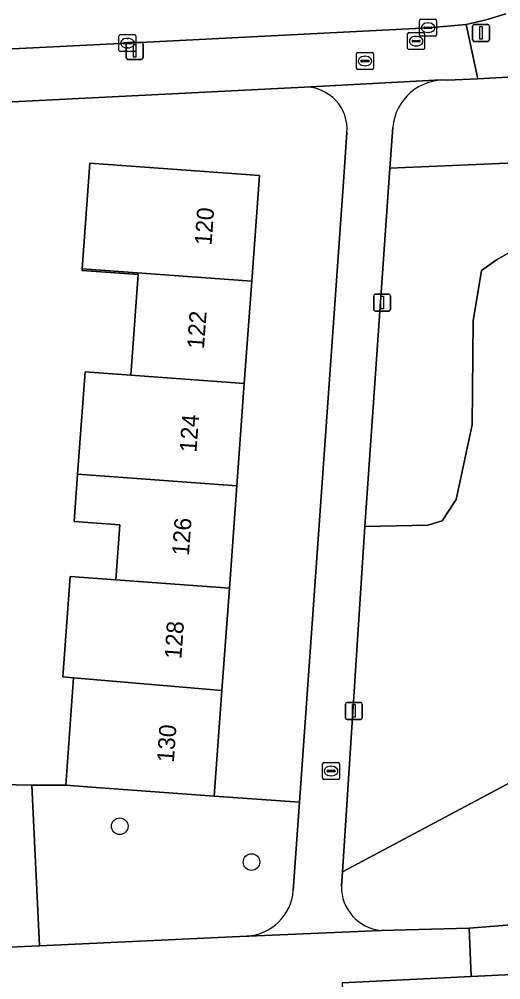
# Model space of a CAD drawing. Extents: x 161084 to 161928, y 385354 to 386522.
# Drawn here: x 161518.6 to 161547, y 386258.7 to 386315.4 of the extents above; entities that cross this region are included whole.
import ezdxf

# ---------------------------------------------------------------- set-up
doc = ezdxf.new("R2010")
doc.units = 0
for name, color, linetype in [('IMGEO_Boom', 7, 'Continuous'), ('IMGEO_Brandkraan', 7, 'Continuous'), ('IMGEO_Erf', 7, 'Continuous'), ('IMGEO_Fietspad_gesloten', 7, 'Continuous'), ('IMGEO_Groenvoorziening', 7, 'Continuous'), ('IMGEO_Kolk', 7, 'Continuous'), ('IMGEO_Lichtmast', 7, 'Continuous'), ('IMGEO_Pand', 7, 'Continuous'), ('IMGEO_Pand_nummerreeks', 7, 'Continuous'), ('IMGEO_Rioolput', 7, 'Continuous'), ('IMGEO_Voetpad_open', 7, 'Continuous')]:
    doc.layers.add(name, color=color, linetype=linetype)

msp = doc.modelspace()

# ---------------------------------------------------------------- linework, layer by layer
at = {"layer": 'IMGEO_Boom'}
for centre in [(161524.56, 386267.793), (161532.326, 386265.683)]:
    msp.add_circle(centre, 0.489, dxfattribs=at)
at = {"layer": 'IMGEO_Brandkraan'}
for p, q in [((161538.516, 386312.473), (161538.516, 386313.325)), ((161538.591, 386313.399), (161539.443, 386313.399)), ((161539.004, 386313.179), (161539.029, 386313.179)), ((161539.517, 386313.325), (161539.517, 386312.473)), ((161538.775, 386312.893), (161538.775, 386312.905)), ((161539.213, 386312.856), (161538.815, 386312.856)), ((161538.818, 386312.942), (161539.216, 386312.942)), ((161539.027, 386312.619), (161539.002, 386312.619)), ((161539.259, 386312.905), (161539.259, 386312.893)), ((161539.443, 386312.399), (161538.591, 386312.399)), ((161536.519, 386270.624), (161536.519, 386271.476)), ((161536.594, 386271.55), (161537.446, 386271.55)), ((161537.007, 386271.33), (161537.032, 386271.33)), ((161537.52, 386271.476), (161537.52, 386270.624)), ((161536.778, 386271.044), (161536.778, 386271.056)), ((161537.216, 386271.007), (161536.818, 386271.007)), ((161536.821, 386271.093), (161537.219, 386271.093)), ((161537.03, 386270.77), (161537.005, 386270.77)), ((161537.262, 386271.056), (161537.262, 386271.044)), ((161537.446, 386270.55), (161536.594, 386270.55))]:
    msp.add_line(p, q, dxfattribs=at)
for points in [[(161538.516, 386312.473), (161538.516, 386313.325)], [(161538.591, 386313.399), (161539.443, 386313.399)], [(161539.517, 386313.325), (161539.517, 386312.473)], [(161539.443, 386312.399), (161538.591, 386312.399)], [(161536.519, 386270.624), (161536.519, 386271.476)], [(161536.594, 386271.55), (161537.446, 386271.55)], [(161537.52, 386271.476), (161537.52, 386270.624)], [(161537.446, 386270.55), (161536.594, 386270.55)]]:
    msp.add_lwpolyline(points, dxfattribs=at)
for centre, radius, start, end in [((161538.593, 386313.323), 0.0765, 91.552, 178.448), ((161538.593, 386313.323), 0.0765, 91.552, 178.448), ((161539.441, 386313.323), 0.0765, 1.552, 88.448), ((161539.441, 386313.323), 0.0765, 1.552, 88.448), ((161538.815, 386312.902), 0.0403, 85.8775, 175.7526), ((161538.812, 386312.892), 0.0366, 178.938, 274.7102), ((161539.216, 386312.899), 0.043, 264.8664, 352.4533), ((161539.22, 386312.904), 0.0386, 1.7309, 96.639), ((161538.593, 386312.475), 0.0765, 181.552, 268.448), ((161538.593, 386312.475), 0.0765, 181.552, 268.448), ((161539.441, 386312.475), 0.0765, 271.552, 358.448), ((161539.441, 386312.475), 0.0765, 271.552, 358.448), ((161536.596, 386271.474), 0.0765, 91.552, 178.448), ((161536.596, 386271.474), 0.0765, 91.552, 178.448), ((161537.444, 386271.474), 0.0765, 1.552, 88.448), ((161537.444, 386271.474), 0.0765, 1.552, 88.448), ((161536.818, 386271.053), 0.0403, 85.8775, 175.7526), ((161536.815, 386271.043), 0.0366, 178.938, 274.7102), ((161537.219, 386271.05), 0.043, 264.8664, 352.4533), ((161537.223, 386271.055), 0.0386, 1.7309, 96.639), ((161536.596, 386270.626), 0.0765, 181.552, 268.448), ((161536.596, 386270.626), 0.0765, 181.552, 268.448), ((161537.444, 386270.626), 0.0765, 271.552, 358.448), ((161537.444, 386270.626), 0.0765, 271.552, 358.448)]:
    msp.add_arc(centre, radius, start, end, dxfattribs=at)
for centre, major_axis, ratio, start_param, end_param in [((161539.003, 386312.899), (-0.387, 0.002), 0.722429, 4.712389, 7.853982), ((161539.028, 386312.899), (-0.39, 0.002), 0.717154, 1.570796, 4.712389), ((161537.006, 386271.05), (-0.387, 0.002), 0.722429, 4.712389, 7.853982), ((161537.031, 386271.05), (-0.39, 0.002), 0.717154, 1.570796, 4.712389)]:
    msp.add_ellipse(centre, major_axis=major_axis, ratio=ratio, start_param=start_param, end_param=end_param, dxfattribs=at)
at = {"layer": 'IMGEO_Erf'}
for points in [[(161535.457, 386311.362), (161510.802, 386310.123)], [(161525.639, 386300.313), (161522.343, 386300.554), (161522.351, 386300.661), (161522.803, 386306.877), (161527.124, 386306.562), (161532.796, 386306.148), (161532.343, 386299.933), (161531.903, 386293.899), (161531.463, 386287.865), (161531.023, 386281.83), (161530.583, 386275.796), (161530.13, 386269.578), (161535.153, 386269.212), (161537.742, 386305.786), (161537.947, 386308.684)], [(161512.839, 386270.362), (161519.376, 386270.215), (161521.374, 386270.215), (161521.835, 386276.549), (161521.207, 386276.603), (161521.637, 386282.514), (161524.326, 386282.318), (161524.563, 386285.569), (161521.875, 386285.765), (161522.078, 386288.549), (161522.518, 386294.583), (161525.207, 386294.387), (161525.639, 386300.313)]]:
    msp.add_lwpolyline(points, dxfattribs=at)
msp.add_arc((161535.496, 386308.901), 2.461, 354.9338, 90.8994, dxfattribs=at)
at = {"layer": 'IMGEO_Fietspad_gesloten'}
msp.add_lwpolyline([(161484.037, 386311.922), (161500, 386312.709), (161502.712, 386312.843), (161524.991, 386313.954), (161542.763, 386314.862), (161544.986, 386315.062), (161546.164, 386315.322), (161547.314, 386315.687)], dxfattribs=at)
at = {"layer": 'IMGEO_Groenvoorziening'}
for points in [[(161547.441, 386311.957), (161545.659, 386311.86), (161543.877, 386311.763)], [(161540.659, 386308.984), (161540.485, 386306.591), (161550.635, 386307.021), (161550.53, 386309.268)], [(161552.598, 386265.166), (161552.537, 386266.466), (161552.304, 386271.425), (161548.567, 386270.914), (161537.696, 386265.112), (161537.627, 386264.263)], [(161535.153, 386269.212), (161530.13, 386269.578), (161523.433, 386270.067), (161521.374, 386270.215), (161519.376, 386270.215), (161519.836, 386260.746), (161532.049, 386261.324)], [(161534.785, 386264.009), (161535.153, 386269.212)], [(161539.961, 386261.659), (161545.148, 386261.784), (161549.866, 386262.164)], [(161553.066, 386254.722), (161552.88, 386259.307), (161545.271, 386258.933), (161537.662, 386258.558), (161537.877, 386254.185)]]:
    msp.add_lwpolyline(points, dxfattribs=at)
for points in [[(161545.393, 386297.583), (161545.89, 386300.552), (161546.761, 386301.174), (161547.852, 386301.795), (161549.095, 386301.975), (161550.867, 386302.086), (161550.635, 386307.021), (161540.485, 386306.591), (161538.998, 386285.469), (161542.713, 386285.538), (161543.556, 386285.8), (161544.385, 386287.057), (161545.338, 386291.464)], [(161551.664, 386285.09), (161550.867, 386302.086), (161549.095, 386301.975), (161547.852, 386301.795), (161546.761, 386301.174), (161545.89, 386300.552), (161545.393, 386297.583), (161545.338, 386291.464), (161544.385, 386287.057), (161543.556, 386285.8), (161542.713, 386285.538), (161538.998, 386285.469), (161537.696, 386265.112), (161548.567, 386270.914), (161548.095, 386283.04), (161551.747, 386283.318)]]:
    msp.add_lwpolyline(points, close=True, dxfattribs=at)
for centre, radius, start, end in [((161543.666, 386308.754), 3.016, 85.9934, 175.633), ((161531.897, 386264.216), 2.896, 273.0134, 355.9086), ((161540.195, 386264.217), 2.569, 178.9728, 264.7678)]:
    msp.add_arc(centre, radius, start, end, dxfattribs=at)
at = {"layer": 'IMGEO_Kolk'}
for p, q in [((161542.31, 386315.362), (161543.162, 386315.362)), ((161542.235, 386314.436), (161542.235, 386315.288)), ((161542.494, 386314.856), (161542.494, 386314.868)), ((161542.932, 386314.819), (161542.534, 386314.819)), ((161542.537, 386314.905), (161542.935, 386314.905)), ((161542.723, 386315.142), (161542.748, 386315.142)), ((161542.978, 386314.868), (161542.978, 386314.856)), ((161543.236, 386315.288), (161543.236, 386314.436)), ((161524.517, 386313.53), (161524.517, 386314.382)), ((161524.592, 386314.456), (161525.444, 386314.456)), ((161525.005, 386314.236), (161525.03, 386314.236)), ((161525.518, 386314.382), (161525.518, 386313.53)), ((161543.162, 386314.362), (161542.31, 386314.362)), ((161542.746, 386314.582), (161542.721, 386314.582)), ((161524.776, 386313.95), (161524.776, 386313.962)), ((161525.214, 386313.913), (161524.816, 386313.913)), ((161524.819, 386313.999), (161525.217, 386313.999)), ((161525.028, 386313.676), (161525.003, 386313.676)), ((161525.26, 386313.962), (161525.26, 386313.95)), ((161525.444, 386313.456), (161524.592, 386313.456))]:
    msp.add_line(p, q, dxfattribs=at)
for points in [[(161542.31, 386315.362), (161543.162, 386315.362)], [(161542.235, 386314.436), (161542.235, 386315.288)], [(161543.236, 386315.288), (161543.236, 386314.436)], [(161524.517, 386313.53), (161524.517, 386314.382)], [(161524.592, 386314.456), (161525.444, 386314.456)], [(161525.518, 386314.382), (161525.518, 386313.53)], [(161543.162, 386314.362), (161542.31, 386314.362)], [(161525.444, 386313.456), (161524.592, 386313.456)]]:
    msp.add_lwpolyline(points, dxfattribs=at)
for centre, radius, start, end in [((161542.312, 386315.286), 0.0765, 91.552, 178.448), ((161542.312, 386315.286), 0.0765, 91.552, 178.448), ((161543.16, 386315.286), 0.0765, 1.552, 88.448), ((161543.16, 386315.286), 0.0765, 1.552, 88.448), ((161542.534, 386314.865), 0.0403, 85.8775, 175.7526), ((161542.531, 386314.855), 0.0366, 178.938, 274.7102), ((161542.935, 386314.862), 0.043, 264.8664, 352.4533), ((161542.939, 386314.867), 0.0386, 1.7309, 96.639), ((161524.594, 386314.38), 0.0765, 91.552, 178.448), ((161524.594, 386314.38), 0.0765, 91.552, 178.448), ((161525.442, 386314.38), 0.0765, 1.552, 88.448), ((161525.442, 386314.38), 0.0765, 1.552, 88.448), ((161542.312, 386314.438), 0.0765, 181.552, 268.448), ((161542.312, 386314.438), 0.0765, 181.552, 268.448), ((161543.16, 386314.438), 0.0765, 271.552, 358.448), ((161543.16, 386314.438), 0.0765, 271.552, 358.448), ((161524.816, 386313.959), 0.0403, 85.8775, 175.7526), ((161524.813, 386313.949), 0.0366, 178.938, 274.7102), ((161525.217, 386313.956), 0.043, 264.8664, 352.4533), ((161525.221, 386313.961), 0.0386, 1.7309, 96.639), ((161524.594, 386313.532), 0.0765, 181.552, 268.448), ((161524.594, 386313.532), 0.0765, 181.552, 268.448), ((161525.442, 386313.532), 0.0765, 271.552, 358.448), ((161525.442, 386313.532), 0.0765, 271.552, 358.448)]:
    msp.add_arc(centre, radius, start, end, dxfattribs=at)
for centre, major_axis, ratio, start_param, end_param in [((161542.722, 386314.862), (-0.387, 0.002), 0.722429, 4.712389, 7.853982), ((161542.747, 386314.862), (-0.39, 0.002), 0.717154, 1.570796, 4.712389), ((161525.004, 386313.956), (-0.387, 0.002), 0.722429, 4.712389, 7.853982), ((161525.029, 386313.956), (-0.39, 0.002), 0.717154, 1.570796, 4.712389)]:
    msp.add_ellipse(centre, major_axis=major_axis, ratio=ratio, start_param=start_param, end_param=end_param, dxfattribs=at)
at = {"layer": 'IMGEO_Lichtmast'}
for p, q in [((161545.361, 386314.157), (161545.361, 386314.957)), ((161545.361, 386314.957), (161545.361, 386314.157)), ((161545.461, 386315.057), (161546.251, 386315.057)), ((161546.251, 386315.057), (161545.461, 386315.057)), ((161546.351, 386314.957), (161546.351, 386314.157)), ((161546.351, 386314.157), (161546.351, 386314.957)), ((161524.943, 386313.093), (161524.943, 386313.893)), ((161524.943, 386313.893), (161524.943, 386313.093)), ((161525.043, 386313.993), (161525.833, 386313.993)), ((161525.833, 386313.993), (161525.043, 386313.993)), ((161525.933, 386313.893), (161525.933, 386313.093)), ((161525.933, 386313.093), (161525.933, 386313.893)), ((161546.251, 386314.057), (161545.461, 386314.057)), ((161545.461, 386314.057), (161546.251, 386314.057)), ((161525.833, 386312.993), (161525.043, 386312.993)), ((161525.043, 386312.993), (161525.833, 386312.993)), ((161539.528, 386298.263), (161539.528, 386299.063)), ((161539.528, 386299.063), (161539.528, 386298.263)), ((161539.628, 386299.163), (161540.418, 386299.163)), ((161540.418, 386299.163), (161539.628, 386299.163)), ((161540.518, 386299.063), (161540.518, 386298.263)), ((161540.518, 386298.263), (161540.518, 386299.063)), ((161540.418, 386298.163), (161539.628, 386298.163)), ((161539.628, 386298.163), (161540.418, 386298.163)), ((161537.862, 386274.193), (161537.862, 386274.993)), ((161537.862, 386274.993), (161537.862, 386274.193)), ((161537.962, 386275.093), (161538.752, 386275.093)), ((161538.752, 386275.093), (161537.962, 386275.093)), ((161538.852, 386274.993), (161538.852, 386274.193)), ((161538.852, 386274.193), (161538.852, 386274.993)), ((161538.752, 386274.093), (161537.962, 386274.093)), ((161537.962, 386274.093), (161538.752, 386274.093))]:
    msp.add_line(p, q, dxfattribs=at)
for points in [[(161545.781, 386314.932), (161545.931, 386314.932), (161545.931, 386314.182), (161545.781, 386314.182), (161545.781, 386314.932)], [(161525.363, 386313.868), (161525.513, 386313.868), (161525.513, 386313.118), (161525.363, 386313.118), (161525.363, 386313.868)], [(161539.948, 386299.038), (161540.098, 386299.038), (161540.098, 386298.288), (161539.948, 386298.288), (161539.948, 386299.038)], [(161538.282, 386274.968), (161538.432, 386274.968), (161538.432, 386274.218), (161538.282, 386274.218), (161538.282, 386274.968)]]:
    msp.add_lwpolyline(points, dxfattribs=at)
for centre, start, end in [((161545.461, 386314.957), 90, 180), ((161545.461, 386314.957), 90, 180), ((161546.251, 386314.957), 0, 90), ((161546.251, 386314.957), 360, 90), ((161525.043, 386313.893), 90, 180), ((161525.043, 386313.893), 90, 180), ((161525.833, 386313.893), 0, 90), ((161525.833, 386313.893), 360, 90), ((161545.461, 386314.157), 180, 270), ((161545.461, 386314.157), 180, 270), ((161546.251, 386314.157), 270, 0), ((161546.251, 386314.157), 270, 0), ((161525.043, 386313.093), 180, 270), ((161525.043, 386313.093), 180, 270), ((161525.833, 386313.093), 270, 0), ((161525.833, 386313.093), 270, 0), ((161539.628, 386299.063), 90, 180), ((161539.628, 386299.063), 90, 180), ((161540.418, 386299.063), 0, 90), ((161540.418, 386299.063), 360, 90), ((161539.628, 386298.263), 180, 270), ((161539.628, 386298.263), 180, 270), ((161540.418, 386298.263), 270, 0), ((161540.418, 386298.263), 270, 0), ((161537.962, 386274.993), 90, 180), ((161537.962, 386274.993), 90, 180), ((161538.752, 386274.993), 0, 90), ((161538.752, 386274.993), 360, 90), ((161537.962, 386274.193), 180, 270), ((161537.962, 386274.193), 180, 270), ((161538.752, 386274.193), 270, 0), ((161538.752, 386274.193), 270, 0)]:
    msp.add_arc(centre, 0.1, start, end, dxfattribs=at)
at = {"layer": 'IMGEO_Pand'}
for points in [[(161522.351, 386300.661), (161532.343, 386299.933), (161532.796, 386306.148), (161527.124, 386306.562), (161522.803, 386306.877)], [(161531.903, 386293.899), (161532.343, 386299.933), (161522.351, 386300.661), (161522.343, 386300.554), (161525.639, 386300.313), (161525.207, 386294.387)], [(161525.207, 386294.387), (161522.518, 386294.583), (161522.078, 386288.549), (161531.463, 386287.865), (161531.903, 386293.899)], [(161531.023, 386281.83), (161531.463, 386287.865), (161522.078, 386288.549), (161521.875, 386285.765), (161524.563, 386285.569), (161524.326, 386282.318)], [(161531.023, 386281.83), (161524.326, 386282.318), (161521.637, 386282.514), (161521.207, 386276.603), (161521.835, 386276.549), (161530.583, 386275.796)], [(161530.583, 386275.796), (161521.835, 386276.549), (161521.374, 386270.215), (161523.433, 386270.067), (161530.13, 386269.578)]]:
    msp.add_lwpolyline(points, close=True, dxfattribs=at)
at = {"layer": 'IMGEO_Rioolput'}
for p, q in [((161541.531, 386313.648), (161541.531, 386314.5)), ((161541.606, 386314.574), (161542.458, 386314.574)), ((161542.019, 386314.354), (161542.044, 386314.354)), ((161542.532, 386314.5), (161542.532, 386313.648)), ((161541.79, 386314.068), (161541.79, 386314.08)), ((161542.228, 386314.031), (161541.83, 386314.031)), ((161541.833, 386314.117), (161542.231, 386314.117)), ((161542.042, 386313.794), (161542.017, 386313.794)), ((161542.274, 386314.08), (161542.274, 386314.068)), ((161542.458, 386313.574), (161541.606, 386313.574))]:
    msp.add_line(p, q, dxfattribs=at)
for points in [[(161541.531, 386313.648), (161541.531, 386314.5)], [(161541.606, 386314.574), (161542.458, 386314.574)], [(161542.532, 386314.5), (161542.532, 386313.648)], [(161542.458, 386313.574), (161541.606, 386313.574)]]:
    msp.add_lwpolyline(points, dxfattribs=at)
for centre, radius, start, end in [((161541.608, 386314.498), 0.0765, 91.552, 178.448), ((161541.608, 386314.498), 0.0765, 91.552, 178.448), ((161542.456, 386314.498), 0.0765, 1.552, 88.448), ((161542.456, 386314.498), 0.0765, 1.552, 88.448), ((161541.83, 386314.077), 0.0403, 85.8775, 175.7526), ((161541.827, 386314.067), 0.0366, 178.938, 274.7102), ((161542.231, 386314.074), 0.043, 264.8664, 352.4533), ((161542.235, 386314.079), 0.0386, 1.7309, 96.639), ((161541.608, 386313.65), 0.0765, 181.552, 268.448), ((161541.608, 386313.65), 0.0765, 181.552, 268.448), ((161542.456, 386313.65), 0.0765, 271.552, 358.448), ((161542.456, 386313.65), 0.0765, 271.552, 358.448)]:
    msp.add_arc(centre, radius, start, end, dxfattribs=at)
for centre, major_axis, ratio, start_param, end_param in [((161542.018, 386314.074), (-0.387, 0.002), 0.722429, 4.712389, 7.853982), ((161542.043, 386314.074), (-0.39, 0.002), 0.717154, 1.570796, 4.712389)]:
    msp.add_ellipse(centre, major_axis=major_axis, ratio=ratio, start_param=start_param, end_param=end_param, dxfattribs=at)
at = {"layer": 'IMGEO_Voetpad_open'}
for points in [[(161547.314, 386315.687), (161546.164, 386315.322), (161544.986, 386315.062), (161545.659, 386311.86), (161547.441, 386311.957), (161547.61, 386311.991), (161555.663, 386312.487), (161555.748, 386312.479), (161556.906, 386312.539), (161575.742, 386313.515), (161577.363, 386313.355), (161601.956, 386314.522), (161609.872, 386315.272), (161610.027, 386315.26), (161614.196, 386315.419)], [(161543.877, 386311.763), (161545.659, 386311.86), (161544.986, 386315.062), (161542.763, 386314.862), (161524.991, 386313.954), (161502.712, 386312.843), (161500, 386312.709), (161484.037, 386311.922), (161465.522, 386310.997), (161444.331, 386309.926), (161422.323, 386308.836), (161416.541, 386308.553), (161415.343, 386308.426), (161414.548, 386308.317), (161413.765, 386308.138), (161413.002, 386307.889), (161412.836, 386307.825), (161413.777, 386301.99)], [(161416.386, 386305.336), (161417.759, 386305.421), (161432.227, 386306.147), (161438.184, 386306.427), (161440.881, 386306.569), (161442.294, 386306.644), (161459.7, 386307.571), (161467.928, 386307.968), (161470.642, 386308.097), (161470.704, 386308.107), (161478.307, 386308.501), (161480.725, 386308.604), (161480.846, 386308.613), (161481.119, 386308.616), (161488.974, 386309.034), (161489.217, 386309.053), (161489.461, 386309.05), (161490.75, 386309.115), (161509.259, 386310.045), (161510.802, 386310.123), (161535.457, 386311.362), (161543.508, 386311.8), (161543.877, 386311.763)], [(161543.877, 386311.763), (161543.508, 386311.8), (161535.457, 386311.362)], [(161537.947, 386308.684), (161537.742, 386305.786), (161535.153, 386269.212), (161534.785, 386264.009)], [(161540.485, 386306.591), (161540.659, 386308.984)], [(161537.627, 386264.263), (161537.696, 386265.112), (161538.998, 386285.469), (161540.485, 386306.591)], [(161518.057, 386260.662), (161519.836, 386260.746), (161519.376, 386270.215), (161512.839, 386270.362)], [(161549.866, 386262.164), (161545.148, 386261.784), (161545.271, 386258.933), (161552.88, 386259.307)], [(161537.662, 386258.558), (161545.271, 386258.933), (161545.148, 386261.784), (161539.961, 386261.659), (161532.16, 386261.31), (161532.049, 386261.324), (161519.836, 386260.746), (161518.057, 386260.662), (161514.703, 386260.5), (161511.349, 386260.338), (161507.995, 386260.176), (161500, 386259.739), (161488.978, 386259.137), (161486.432, 386258.879), (161484.934, 386258.804), (161471.412, 386258.127), (161468.799, 386257.942), (161468.683, 386256.701), (161465.707, 386256.531), (161449.229, 386255.701), (161419.017, 386254.155), (161418.571, 386246.325), (161422.967, 386246.504)], [(161532.049, 386261.324), (161532.16, 386261.31), (161539.961, 386261.659)]]:
    msp.add_lwpolyline(points, dxfattribs=at)
for centre, radius, start, end in [((161543.666, 386308.754), 3.016, 85.9934, 175.633), ((161535.496, 386308.901), 2.461, 354.9338, 90.8994), ((161531.897, 386264.216), 2.896, 273.0134, 355.9086), ((161540.195, 386264.217), 2.569, 178.9728, 264.7678)]:
    msp.add_arc(centre, radius, start, end, dxfattribs=at)

# ---------------------------------------------------------------- texts
at = {"layer": 'IMGEO_Pand_nummerreeks'}
for s, rotation, p in [('120', 85.8304, (161529.968, 386302.004)), ('122', 85.8304, (161529.522, 386295.903)), ('124', 85.8304, (161529.079, 386289.81)), ('126', 85.8304, (161528.635, 386283.715)), ('128', 85.8291, (161528.19, 386277.624)), ('130', 85.8291, (161527.746, 386271.529))]:
    msp.add_text(s, height=1, rotation=rotation, dxfattribs=at).set_placement(p)

doc.saveas('drawing.dxf')
